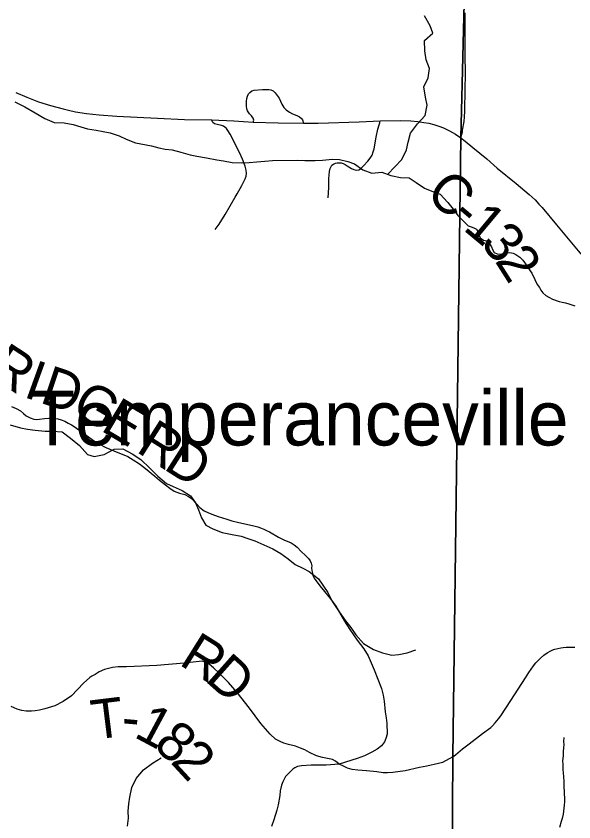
# Model space of a CAD drawing. Extents: x 0 to 191, y 0 to 55.
# Drawn here: x 189.747 to 190.549, y 50.382 to 51.542 of the extents above; entities that cross this region are included whole.
import ezdxf

# ---------------------------------------------------------------- set-up
doc = ezdxf.new("R2010")
doc.units = 0
for name, color, linetype in [('GM_X_Corporation', 7, 'Continuous'), ('GM_X_County_Road', 7, 'Continuous'), ('GM_X_County_Road_Text', 7, 'Continuous'), ('GM_X_Minor_River', 7, 'Continuous'), ('GM_X_Township_Road', 7, 'Continuous'), ('GM_X_Township_Road_Text', 7, 'Continuous'), ('GM_X_Unincorporated_Text', 7, 'Continuous')]:
    doc.layers.add(name, color=color, linetype=linetype)

msp = doc.modelspace()

# ---------------------------------------------------------------- linework, layer by layer
at = {"layer": 'GM_X_Corporation'}
for points in [[(190.9701, 48.3247), (190.9701, 54.7197), (190.454, 54.7197), (190.4414, 54.232), (190.4414, 54.2285), (190.4406, 54.1842), (190.439, 54.0815), (190.4424, 53.938), (190.4402, 53.9289), (190.4381, 53.8288), (190.4278, 53.4957), (190.4249, 53.313), (190.4236, 53.2062), (190.4004, 52.3955), (190.3936, 51.6386), (190.3866, 51.3672), (190.3751, 50.4761), (190.3641, 48.8031), (190.3574, 48.3286), (190.6516, 48.3257)], [(190.9701, 48.3247), (190.9701, 54.2263), (190.9346, 54.2267), (190.5853, 54.2302), (190.4756, 54.2313), (190.4414, 54.232), (190.4414, 54.2285), (190.4406, 54.1842), (190.439, 54.0815), (190.4424, 53.938), (190.4402, 53.9289), (190.4381, 53.8288), (190.4278, 53.4957), (190.4249, 53.313), (190.4236, 53.2062), (190.4004, 52.3955), (190.3936, 51.6386), (190.3866, 51.3672), (190.3751, 50.4761), (190.3641, 48.8031), (190.3574, 48.3286), (190.6516, 48.3257)]]:
    msp.add_lwpolyline(points, close=True, dxfattribs=at)
for points in [[(190.3641, 48.8031), (190.3751, 50.4761), (190.3866, 51.3672), (190.3936, 51.6386), (190.4004, 52.3955), (190.4236, 53.2062), (190.4249, 53.313), (190.4278, 53.4957), (190.4381, 53.8288), (190.4402, 53.9289), (190.4424, 53.938), (190.439, 54.0815), (190.3547, 54.0823), (190.1339, 54.0854), (190.0713, 54.0857), (189.9868, 54.0885), (189.9218, 54.091), (189.605, 54.0923), (188.8023, 54.11), (187.8766, 54.1257), (187.4205, 54.1315)], [(187.4205, 54.1315), (187.8766, 54.1257), (188.8023, 54.11), (189.605, 54.0923), (189.9218, 54.091), (189.9868, 54.0885), (190.0713, 54.0857), (190.1339, 54.0854), (190.3547, 54.0823), (190.439, 54.0815), (190.4424, 53.938), (190.4402, 53.9289), (190.4381, 53.8288), (190.4278, 53.4957), (190.4249, 53.313), (190.4236, 53.2062), (190.4004, 52.3955), (190.3936, 51.6386), (190.3866, 51.3672), (190.3751, 50.4761), (190.3641, 48.8031)]]:
    msp.add_lwpolyline(points, dxfattribs=at)
at = {"layer": 'GM_X_County_Road'}
for points in [[(189.7462, 51.4323), (189.7621, 51.4253), (189.7791, 51.4189), (189.796, 51.4135), (189.8146, 51.4085), (189.8219, 51.4067), (189.832, 51.4044), (189.8479, 51.4019), (189.8664, 51.3998), (189.8915, 51.3978), (189.9502, 51.3949), (189.9889, 51.393), (190.0279, 51.3927), (190.0598, 51.3912), (190.0879, 51.3895), (190.1239, 51.3884), (190.1601, 51.3878), (190.1813, 51.3881), (190.2404, 51.3898), (190.2707, 51.3914), (190.3003, 51.3917), (190.3146, 51.3911), (190.3247, 51.3902), (190.3335, 51.3888), (190.3406, 51.3878), (190.3477, 51.3861), (190.3549, 51.3837), (190.3616, 51.3811), (190.3703, 51.3768), (190.3788, 51.3719), (190.3868, 51.3666)], [(190.3868, 51.3666), (190.3929, 51.3622), (190.4042, 51.3529), (190.4241, 51.3367), (190.4392, 51.3233), (190.4664, 51.3009), (190.485, 51.2852), (190.4937, 51.2773), (190.4991, 51.2715), (190.5036, 51.2664), (190.5242, 51.2416), (190.5362, 51.227), (190.5558, 51.2043), (190.5684, 51.1891), (190.5728, 51.1835), (190.5805, 51.1734)]]:
    msp.add_lwpolyline(points, dxfattribs=at)
at = {"layer": 'GM_X_Minor_River'}
for points in [[(190.2817, 51.3143), (190.2919, 51.3249), (190.302, 51.3356), (190.3083, 51.3497), (190.3108, 51.3604), (190.3144, 51.3737), (190.3244, 51.3871), (190.3356, 51.399), (190.3381, 51.4138), (190.3357, 51.4252), (190.3336, 51.4403), (190.3399, 51.4533), (190.3416, 51.4665), (190.3369, 51.479), (190.3349, 51.4922), (190.3343, 51.507), (190.3463, 51.5174), (190.3427, 51.528), (190.3346, 51.5423)], [(189.745, 51.4189), (189.7594, 51.4115), (189.7743, 51.4029), (189.788, 51.3948), (189.8013, 51.3889), (189.8157, 51.3883), (189.829, 51.3858), (189.8396, 51.3825), (189.8495, 51.38), (189.862, 51.3779), (189.8718, 51.3757), (189.8821, 51.3739), (189.895, 51.3699), (189.9049, 51.3648), (189.9186, 51.3596), (189.9413, 51.3554), (189.9519, 51.3525), (189.9614, 51.3503), (189.9713, 51.3497), (189.9838, 51.3464), (189.9974, 51.3424), (190.0069, 51.3406), (190.0209, 51.3382), (190.0354, 51.3353), (190.0452, 51.3335), (190.0577, 51.3314), (190.0706, 51.3308), (190.0823, 51.3314), (190.0929, 51.3322), (190.1046, 51.3332), (190.1155, 51.334), (190.1511, 51.3345), (190.1624, 51.3343), (190.1772, 51.3344), (190.1878, 51.3346), (190.2021, 51.3359), (190.212, 51.3356), (190.2241, 51.3328), (190.2336, 51.3295), (190.2458, 51.3209), (190.2587, 51.3161), (190.2731, 51.3175), (190.286, 51.3127), (190.2997, 51.3098), (190.3122, 51.3092), (190.3224, 51.3025), (190.3343, 51.2943), (190.3472, 51.2892), (190.3571, 51.2855), (190.3678, 51.2739), (190.3774, 51.2615), (190.3823, 51.2549)], [(190.3823, 51.2549), (190.3972, 51.2403), (190.4014, 51.2388), (190.4056, 51.237), (190.4094, 51.2352), (190.4118, 51.231), (190.4126, 51.2273), (190.4146, 51.2228), (190.4195, 51.2194), (190.4241, 51.2184), (190.4279, 51.2143), (190.4307, 51.2098), (190.4322, 51.206), (190.4346, 51.2019), (190.4392, 51.1997), (190.4448, 51.1994), (190.4494, 51.2006), (190.4573, 51.2015), (190.4619, 51.2008), (190.466, 51.199), (190.4714, 51.1949), (190.476, 51.1908), (190.4822, 51.1822), (190.4865, 51.1755), (190.4888, 51.1717), (190.4932, 51.1627), (190.4967, 51.1556), (190.4998, 51.1511), (190.5018, 51.1473), (190.5048, 51.1436), (190.5091, 51.1399), (190.5133, 51.1373), (190.5186, 51.1344), (190.5281, 51.1311), (190.5327, 51.1304), (190.5373, 51.1294), (190.5422, 51.1279), (190.5464, 51.1265), (190.551, 51.1251)], [(189.7382, 50.9536), (189.753, 50.9493), (189.7633, 50.9475), (189.7739, 50.9458), (189.7883, 50.9444), (189.7992, 50.9446), (189.8129, 50.9436), (189.8251, 50.9343), (189.8377, 50.9238), (189.8492, 50.9107), (189.8591, 50.9078), (189.8734, 50.9106), (189.8877, 50.9184), (189.9005, 50.9189), (189.9135, 50.9119), (189.9264, 50.9037), (189.9391, 50.8913), (189.9506, 50.8794), (189.9632, 50.8689), (189.9727, 50.8645), (189.9856, 50.859), (189.9978, 50.8515), (190.0048, 50.8414), (190.0094, 50.8312), (190.0133, 50.8195), (190.0199, 50.809), (190.0298, 50.8038), (190.0431, 50.7983), (190.0575, 50.7958), (190.0704, 50.7933), (190.0803, 50.7896), (190.0902, 50.7864), (190.1031, 50.7808), (190.116, 50.7749), (190.1278, 50.7683), (190.1381, 50.7604), (190.1481, 50.7522), (190.1591, 50.747), (190.1686, 50.7422), (190.182, 50.7318), (190.1951, 50.7122), (190.2021, 50.6987), (190.2105, 50.6859), (190.2209, 50.6712), (190.2282, 50.6615), (190.2355, 50.6513), (190.2467, 50.6386), (190.2611, 50.6301), (190.2741, 50.6253), (190.2873, 50.622), (190.2975, 50.6229), (190.3096, 50.625), (190.322, 50.6293)], [(190.5349, 50.5035), (190.5346, 50.4974), (190.5347, 50.4925), (190.5344, 50.4887), (190.5341, 50.4826), (190.5338, 50.4773), (190.5332, 50.4693), (190.5336, 50.4652), (190.5334, 50.4568), (190.5339, 50.4527), (190.5343, 50.4462), (190.5348, 50.4405), (190.535, 50.4307), (190.5354, 50.4265), (190.5355, 50.4216), (190.536, 50.4163), (190.5361, 50.4106), (190.5354, 50.4057), (190.5351, 50.4015), (190.5344, 50.3973), (190.5338, 50.3928), (190.5324, 50.3867), (190.5313, 50.3825), (190.5288, 50.3737)], [(189.9068, 50.3758), (189.9082, 50.3872), (189.9081, 50.397), (189.9087, 50.4077), (189.9101, 50.4172), (189.9134, 50.4312), (189.9196, 50.4442), (189.9301, 50.4565), (189.9432, 50.4665), (189.9556, 50.4738)]]:
    msp.add_lwpolyline(points, dxfattribs=at)
at = {"layer": 'GM_X_Township_Road'}
for points in [[(190.3868, 51.3666), (190.3889, 51.3753), (190.3892, 51.3777), (190.3916, 51.3904), (190.3922, 51.3969), (190.3925, 51.4052), (190.3928, 51.4368), (190.3934, 51.4581), (190.3931, 51.4872), (190.3928, 51.5238), (190.3929, 51.5468)], [(190.0879, 51.3895), (190.0887, 51.3924), (190.0879, 51.3949), (190.0854, 51.3985), (190.0824, 51.4014), (190.0796, 51.4059), (190.0788, 51.4085), (190.0781, 51.4123), (190.0781, 51.4158), (190.0783, 51.4198), (190.0788, 51.4233), (190.0797, 51.4267), (190.0811, 51.4302), (190.0831, 51.4323), (190.0858, 51.4343), (190.0894, 51.4357), (190.1014, 51.4364), (190.1105, 51.4365), (190.1135, 51.4358), (190.1167, 51.4344), (190.1196, 51.4317), (190.1226, 51.4279), (190.1251, 51.4238), (190.1292, 51.4155), (190.1321, 51.4106), (190.1355, 51.4073), (190.1401, 51.4039), (190.1446, 51.4014), (190.1507, 51.3989), (190.1546, 51.3969), (190.1572, 51.3948), (190.1586, 51.3926), (190.1601, 51.3878)], [(190.0333, 51.2349), (190.0387, 51.2425), (190.0477, 51.2566), (190.062, 51.2815), (190.0647, 51.286), (190.0717, 51.2983), (190.0747, 51.3048), (190.0762, 51.3078), (190.0776, 51.3116), (190.0781, 51.3154), (190.0778, 51.3202), (190.0764, 51.3262), (190.0724, 51.3362), (190.0683, 51.3459), (190.0545, 51.372), (190.0512, 51.3775), (190.0493, 51.3801), (190.0472, 51.382), (190.045, 51.3835), (190.0425, 51.3844), (190.036, 51.3858), (190.0324, 51.3868), (190.0299, 51.389), (190.0279, 51.3927)], [(190.1957, 51.2804), (190.1966, 51.2954), (190.1969, 51.3077), (190.197, 51.3136), (190.1975, 51.3181), (190.1986, 51.3226), (190.1996, 51.3248), (190.2012, 51.3273), (190.2033, 51.3287), (190.2061, 51.3302), (190.2086, 51.3309), (190.2117, 51.331), (190.2143, 51.3308), (190.2175, 51.3298), (190.22, 51.3285), (190.2233, 51.3266), (190.2293, 51.3227), (190.2329, 51.321), (190.2365, 51.3203), (190.2397, 51.3209), (190.2422, 51.3222), (190.2468, 51.3267), (190.2528, 51.3332), (190.256, 51.3374), (190.259, 51.342), (190.2607, 51.3466), (190.2618, 51.3509), (190.2649, 51.3678), (190.2674, 51.3793), (190.2691, 51.3853), (190.2699, 51.3883), (190.2707, 51.3914)], [(189.7399, 50.9798), (189.7468, 50.977), (189.7531, 50.9735), (189.7573, 50.9699), (189.7612, 50.9667), (189.7668, 50.9636), (189.7721, 50.9617), (189.7756, 50.9613), (189.7804, 50.9617), (189.7874, 50.9628), (189.7939, 50.9633), (189.8002, 50.9632), (189.8068, 50.9621), (189.8115, 50.9607), (189.8166, 50.9586), (189.8216, 50.9561), (189.8262, 50.9537), (189.8301, 50.9513), (189.8368, 50.9464), (189.8509, 50.9362), (189.8579, 50.9309), (189.8665, 50.9255), (189.8757, 50.9207), (189.8872, 50.9163), (189.9076, 50.9079), (189.9151, 50.9033), (189.9242, 50.8972), (189.9329, 50.8908), (189.9465, 50.8794), (189.9531, 50.8738), (189.9615, 50.8669), (189.9678, 50.8621), (189.9742, 50.8582), (189.9779, 50.8567), (189.982, 50.8553), (189.9894, 50.8531), (189.995, 50.8505), (189.9991, 50.8473), (190.0068, 50.8393), (190.0112, 50.8343), (190.0172, 50.8298), (190.0224, 50.8273), (190.0285, 50.8249), (190.0374, 50.8215), (190.05, 50.8175), (190.057, 50.8155), (190.0655, 50.8132), (190.0801, 50.8099), (190.087, 50.8087), (190.0945, 50.8066), (190.0982, 50.8054), (190.1034, 50.8031), (190.1071, 50.8015), (190.1113, 50.7993), (190.1244, 50.7916), (190.1321, 50.7879), (190.1425, 50.7834), (190.1469, 50.7808), (190.151, 50.7773), (190.1576, 50.7705), (190.1626, 50.7657), (190.1675, 50.7608), (190.1699, 50.7575), (190.1714, 50.7542), (190.1723, 50.7507), (190.172, 50.7477), (190.1721, 50.7436), (190.173, 50.74), (190.1738, 50.7367), (190.1768, 50.7315), (190.1801, 50.7269), (190.1838, 50.7218), (190.1904, 50.7136), (190.1992, 50.7031), (190.2066, 50.6923), (190.2195, 50.671), (190.2269, 50.6589), (190.2374, 50.6435), (190.2471, 50.631), (190.2535, 50.6208), (190.2619, 50.6009), (190.2727, 50.5737), (190.2747, 50.564), (190.2762, 50.5556), (190.2777, 50.5404), (190.2791, 50.5318), (190.2803, 50.5238), (190.2809, 50.5083), (190.2788, 50.5016), (190.2768, 50.4968), (190.2725, 50.4914), (190.2661, 50.4867), (190.2586, 50.4822), (190.2479, 50.4769), (190.2377, 50.473), (190.2116, 50.4648), (190.1929, 50.4634), (190.1714, 50.4635), (190.1574, 50.4624), (190.1518, 50.4613), (190.148, 50.4597), (190.1449, 50.4577), (190.1393, 50.452), (190.1345, 50.4471), (190.1304, 50.4395), (190.1287, 50.4347), (190.1269, 50.4265), (190.1262, 50.4196), (190.1236, 50.4062), (190.1217, 50.3985), (190.1176, 50.3849), (190.1144, 50.375)], [(190.3753, 50.4756), (190.3788, 50.4784), (190.389, 50.4869), (190.3988, 50.4943), (190.4179, 50.5091), (190.4297, 50.5179), (190.4322, 50.5201), (190.4363, 50.5244), (190.4411, 50.5303), (190.4441, 50.5347), (190.4586, 50.5564), (190.4797, 50.5892), (190.4844, 50.5968), (190.4877, 50.6015), (190.4914, 50.6064), (190.4948, 50.6107), (190.4986, 50.6148), (190.5013, 50.6177), (190.506, 50.6217), (190.5109, 50.6252), (190.5162, 50.6281), (190.5189, 50.6293), (190.5219, 50.6303), (190.5263, 50.6315), (190.5305, 50.6323), (190.5339, 50.6328), (190.5385, 50.6333), (190.543, 50.6335), (190.5507, 50.6332)], [(190.2116, 50.4648), (190.2063, 50.4692), (190.2018, 50.4715), (190.1877, 50.4746), (190.1789, 50.4769), (190.1691, 50.4817), (190.1621, 50.4854), (190.156, 50.488), (190.1487, 50.4906), (190.1389, 50.4931), (190.1319, 50.4951), (190.1269, 50.4973), (190.1202, 50.5008), (190.1124, 50.5083), (190.0987, 50.5236), (190.0826, 50.5457), (190.0649, 50.5681), (190.0521, 50.5826), (190.0387, 50.5957), (190.0306, 50.6037), (190.0246, 50.6087), (190.0199, 50.6112), (190.0145, 50.6131), (189.9884, 50.6105), (189.9491, 50.607), (189.9056, 50.6052), (189.8936, 50.6051), (189.8852, 50.6042), (189.8738, 50.6012), (189.8664, 50.5976), (189.8605, 50.5942), (189.8557, 50.5917), (189.8526, 50.5895), (189.8437, 50.5814), (189.8265, 50.5634), (189.8142, 50.555), (189.8025, 50.5489), (189.788, 50.5445), (189.7801, 50.5426), (189.7741, 50.5415), (189.7688, 50.5414), (189.7611, 50.5414), (189.7551, 50.542), (189.7484, 50.5439), (189.7396, 50.5481)], [(190.3753, 50.4756), (190.3603, 50.4674), (190.3545, 50.4658), (190.3379, 50.4622), (190.3274, 50.4601), (190.3068, 50.4555), (190.2888, 50.4529), (190.2814, 50.4522), (190.275, 50.4525), (190.2659, 50.4536), (190.2507, 50.4551), (190.2387, 50.456), (190.2304, 50.4574), (190.2238, 50.4589), (190.2177, 50.4621), (190.2116, 50.4648)]]:
    msp.add_lwpolyline(points, dxfattribs=at)

# ---------------------------------------------------------------- texts
at = {"layer": 'GM_X_County_Road_Text'}
for s, rotation, p in [('C', 317.4404, (190.334, 51.284)), ('-', 319.682, (190.3702, 51.2508)), ('1', 320.1295, (190.3884, 51.2354)), ('3', 310.2976, (190.4134, 51.2148)), ('2', 302.4516, (190.4348, 51.1897))]:
    msp.add_text(s, height=0.0568, rotation=rotation, dxfattribs=at).set_placement(p)
at = {"layer": 'GM_X_Township_Road_Text'}
for s, rotation, p in [('R', 326.8846, (189.7038, 51.0263)), ('I', 340.1701, (189.7557, 50.9944)), ('D', 341.4655, (189.779, 50.986)), ('G', 329.6872, (189.8236, 50.9714)), ('E', 329.2222, (189.8667, 50.9462)), ('R', 327.6479, (189.9178, 50.9157)), ('D', 327.5204, (189.9572, 50.8907)), ('R', 327.8722, (189.9796, 50.6091)), ('D', 318.4022, (190.0171, 50.5858)), ('T', 7.0681, (189.8581, 50.5)), ('1', 331.7451, (189.9146, 50.5049)), ('-', 354.9434, (189.8971, 50.5052)), ('8', 318.0043, (189.9424, 50.4904)), ('2', 312.7253, (189.9675, 50.4679))]:
    msp.add_text(s, height=0.0568, rotation=rotation, dxfattribs=at).set_placement(p)
at = {"layer": 'GM_X_Unincorporated_Text'}
msp.add_text('Temperanceville', height=0.078977, rotation=0, dxfattribs=at).set_placement((189.767, 50.9238))

doc.saveas('drawing.dxf')
